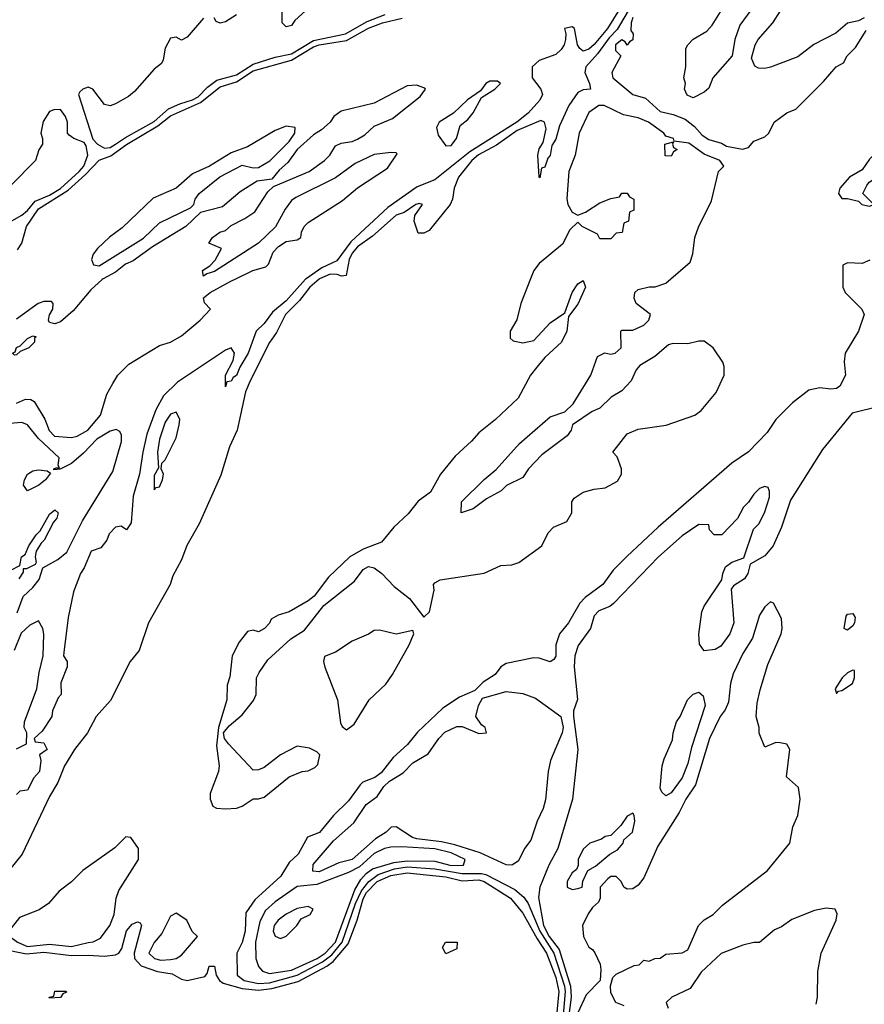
# Model space of a CAD drawing. Header units: inches. Extents: x 2348341 to 2479810, y 460419 to 613669.
# Tile 575 of 656: x 2446002 to 2449071, y 557364 to 560942. Entities that reach past the tile are written whole.
import ezdxf

# ---------------------------------------------------------------- set-up
doc = ezdxf.new("R2010")
doc.units = ezdxf.units.IN
doc.header["$MEASUREMENT"] = 0
doc.layers.add('C4545', color=7, linetype='Continuous')
doc.layers.add('C4546', color=7, linetype='Continuous')

msp = doc.modelspace()

# ---------------------------------------------------------------- linework, layer by layer
at = {"layer": 'C4545', "color": 2}
for points, elevation in [([(2447091.4, 560000), (2447090, 559999.4), (2447056.2, 559970), (2447018.3, 559921.7), (2446967.8, 559870), (2446935.1, 559804.9), (2446910, 559769.2), (2446838.9, 559630), (2446822.8, 559590), (2446792.7, 559450), (2446763.7, 559390), (2446732.8, 559287.3), (2446654, 559110), (2446608.9, 559031.1), (2446590, 558979), (2446558.7, 558921.3), (2446548.2, 558890), (2446470.4, 558750), (2446436.4, 558650), (2446403, 558610), (2446331.8, 558468.2), (2446279.1, 558410), (2446248, 558350), (2446200.5, 558290), (2446164.9, 558230), (2446140.5, 558170), (2446110, 558119), (2446010.3, 557909.7), (2445939, 557821)], 18), ([(2447042.5, 560000), (2447041, 559999), (2446970, 559920.4), (2446921, 559879), (2446890, 559838.4), (2446860.7, 559810), (2446831.8, 559730), (2446801.3, 559678.7), (2446790, 559649.2), (2446778, 559642), (2446770, 559628), (2446754, 559626), (2446750, 559608), (2446749.3, 559650), (2446777, 559703), (2446782.7, 559730), (2446770, 559749), (2446750, 559740.7), (2446575.5, 559624.5), (2446524.5, 559575.5), (2446496, 559524), (2446463.7, 559436.3), (2446448.7, 559370), (2446437.4, 559290), (2446414.4, 559210), (2446406.4, 559113.6), (2446390, 559088), (2446370, 559102), (2446350, 559098), (2446326.4, 559073.6), (2446318, 559050), (2446296.9, 559023.1), (2446262, 559010), (2446236, 558950), (2446222.8, 558930), (2446197.5, 558862.5), (2446177.3, 558770), (2446162, 558642), (2446161, 558630), (2446174, 558610), (2446174, 558590), (2446151.6, 558531.6), (2446152, 558490), (2446142, 558478), (2446121, 558430), (2446118, 558410), (2446083.6, 558356.4), (2446054, 558330), (2446058, 558318), (2446090, 558314), (2446102, 558290), (2446074, 558270), (2446078, 558250), (2446073.4, 558210), (2446053.4, 558186.6), (2446030, 558142), (2446002, 558138), (2445990, 558126)], 14), ([(2445990, 559548.7), (2446023.1, 559563.1), (2446041.7, 559561.7), (2446054.4, 559554.4), (2446093.4, 559490), (2446108.7, 559448.7), (2446128.6, 559428.6), (2446190, 559423.7), (2446211.1, 559428.9), (2446249.2, 559450), (2446295.3, 559504.7), (2446318.3, 559581.7), (2446339.6, 559620.4), (2446358, 559650), (2446398, 559690), (2446510, 559758), (2446550, 559770.4), (2446590, 559792.7), (2446658, 559850), (2446695.3, 559890), (2446673.2, 559913.2), (2446670, 559930.7), (2446694, 559950), (2446768.7, 559991.3), (2446786.9, 560000)], 14), ([(2446305.6, 560000), (2446302, 559998), (2446259.7, 559960.3), (2446195.6, 559884.4), (2446150, 559844), (2446130, 559836.3), (2446110, 559841.2), (2446106.3, 559850), (2446109.7, 559869.7), (2446121.7, 559890), (2446123.7, 559910), (2446117.4, 559917.4), (2446090, 559917.8), (2446068.9, 559911.1), (2445990, 559854.2)], 14), ([(2447858.6, 560000), (2447823.1, 559910), (2447808.6, 559851.4), (2447784.9, 559810), (2447784.9, 559784.9), (2447795.3, 559775.3), (2447830, 559767.3), (2447870, 559776), (2447930, 559840.7), (2447983.1, 559876.9), (2448009.3, 559950), (2448030, 559982), (2448050, 559994), (2448058, 559970), (2448030, 559908), (2447996.9, 559863.1), (2447990.8, 559810), (2447970.5, 559769.5), (2447910, 559714), (2447880.9, 559679.1), (2447858.8, 559650), (2447813, 559567), (2447730.5, 559489.5), (2447670, 559441.2), (2447644, 559410), (2447584.4, 559355.6), (2447530.7, 559290), (2447494.4, 559225.6), (2447450, 559192.7), (2447413.4, 559146.6), (2447361.8, 559098.2), (2447316.5, 559043.5), (2447250, 559017.7), (2447201.6, 558990), (2447123.8, 558916.2), (2447072.4, 558847.6), (2447050.1, 558829.8), (2446980.7, 558790), (2446941.6, 558778.4), (2446916, 558764), (2446910, 558748.7), (2446891.3, 558730), (2446870, 558718), (2446850, 558724), (2446830, 558719), (2446799.9, 558680.1), (2446773.4, 558630), (2446765.8, 558554.2), (2446756.3, 558523.7), (2446754.6, 558470), (2446724.2, 558370), (2446717.3, 558302.7), (2446726.7, 558230), (2446723.8, 558210), (2446693.4, 558130), (2446693.4, 558110), (2446704.1, 558084.1), (2446716.8, 558076.8), (2446750, 558074), (2446790, 558077.3), (2446810, 558084), (2446850, 558110.7), (2446870, 558110.8), (2446890, 558117.3), (2446981.2, 558190), (2447028.7, 558210), (2447050, 558211.8), (2447074.9, 558225.1), (2447084.7, 558235.3), (2447092, 558270), (2447082, 558282), (2447054.6, 558294.6), (2447010, 558301.6), (2446949.3, 558270.7), (2446890, 558224.4), (2446870, 558216), (2446850, 558215.4), (2446760.4, 558310), (2446746, 558330), (2446742.7, 558350), (2446763.5, 558376.5), (2446810, 558416), (2446851.8, 558468.2), (2446860.6, 558490), (2446862.8, 558550), (2446871.6, 558570), (2446903.8, 558616.2), (2446987.5, 558692.5), (2447037, 558723), (2447106.9, 558813.1), (2447218.4, 558901.6), (2447250, 558944.4), (2447270, 558954.9), (2447290, 558950.2), (2447317.6, 558930), (2447362.3, 558882.3), (2447418.2, 558838.2), (2447470, 558770.8), (2447491.6, 558790), (2447508.7, 558868.7), (2447505.2, 558890), (2447510, 558896), (2447530, 558906), (2447689.3, 558930.7), (2447750, 558958), (2447790, 558961), (2447815.3, 558970), (2447899.3, 559030), (2447922.9, 559077.1), (2447942, 559098), (2447990, 559118), (2448008, 559150), (2448008, 559190), (2448016.4, 559203.6), (2448050, 559224.7), (2448090, 559236), (2448130, 559241), (2448174.8, 559265.2), (2448188.7, 559290), (2448189, 559310), (2448172.9, 559352.9), (2448158, 559370), (2448210, 559437.3), (2448250, 559454), (2448351.9, 559468.1), (2448455.6, 559504.4), (2448478, 559522), (2448533.3, 559586.7), (2448562.7, 559650), (2448562, 559682), (2448557.5, 559697.5), (2448522, 559750), (2448490, 559774), (2448470, 559774), (2448430, 559763.7), (2448375.2, 559764.8), (2448359.3, 559760.7), (2448310, 559718), (2448255.2, 559684.8), (2448242.8, 559670), (2448224, 559630), (2448190, 559593.2), (2448151, 559570), (2448110.8, 559530), (2448082.4, 559517.6), (2448011.3, 559470), (2448006, 559450), (2447991.3, 559430), (2447899.9, 559360.1), (2447851, 559310), (2447830, 559278), (2447770.7, 559249.3), (2447751.3, 559230), (2447698.8, 559201.2), (2447650, 559164), (2447606, 559150), (2447608, 559190), (2447690, 559271.3), (2447733.2, 559306.8), (2447818.6, 559401.4), (2447930, 559498.8), (2447983.2, 559516.8), (2448013.8, 559546.2), (2448077.2, 559650), (2448102, 559718), (2448128.7, 559731.3), (2448150, 559726.8), (2448166, 559730), (2448188, 559750), (2448186, 559810), (2448190, 559814), (2448230, 559814), (2448270, 559832), (2448288, 559850), (2448294, 559870), (2448242, 559910), (2448235.3, 559930), (2448238, 559950), (2448250, 559962), (2448290, 559971.3), (2448311.6, 559971.6), (2448350, 559984.7), (2448367.9, 560000)], 22), ([(2448994, 560000), (2448994, 559970), (2449002, 559950), (2449062, 559890), (2449071.3, 559870), (2449050.7, 559810), (2449001.6, 559730), (2448998, 559698), (2449002.8, 559650), (2448982.8, 559610), (2448970, 559602), (2448950, 559599.5), (2448910, 559604.5), (2448870, 559596.2), (2448810.6, 559550), (2448750, 559489.4), (2448718.7, 559441.3), (2448650, 559371.8), (2448590.5, 559330), (2448321.7, 559098.3), (2448208.9, 558991.1), (2448159, 558941), (2448120.7, 558890), (2448057.4, 558842.6), (2448038, 558822), (2447996.3, 558750), (2447964, 558710), (2447950.6, 558670), (2447950.5, 558629.5), (2447943.6, 558616.4), (2447930, 558608), (2447890, 558622), (2447870, 558622.7), (2447770, 558602), (2447750.3, 558589.7), (2447730, 558562.4), (2447685.8, 558534.2), (2447655.6, 558504.4), (2447599.6, 558480.4), (2447539.8, 558440.2), (2447447.2, 558352.8), (2447411.4, 558308.6), (2447359.2, 558260.8), (2447315.1, 558204.9), (2447292.4, 558187.6), (2447249.2, 558170.8), (2447238.9, 558161.1), (2447197.1, 558102.9), (2447142.4, 558050), (2447091.8, 557988.2), (2447048.2, 557971.8), (2447014, 557910), (2446980.7, 557879.3), (2446950.5, 557830), (2446855.8, 557744.2), (2446823.7, 557696.3), (2446821.7, 557630), (2446810, 557589.2), (2446790.6, 557550), (2446792.4, 557470), (2446817.3, 557450), (2446870, 557439.8), (2446910, 557442.5), (2447010, 557470.1), (2447101.9, 557518.1), (2447136.4, 557543.5), (2447173.7, 557590), (2447221.9, 557730), (2447243.6, 557776.4), (2447270.5, 557810), (2447304.3, 557835.7), (2447363.4, 557856.6), (2447410, 557863.3), (2447510, 557855.8), (2447610, 557838.9), (2447679.8, 557839.8), (2447695.7, 557835.7), (2447801, 557781), (2447833.8, 557753.9), (2447850.2, 557730), (2447891.7, 557630), (2447942.7, 557550), (2447981.4, 557430), (2447984.5, 557410), (2447976.1, 557310)], 22), ([(2449130, 559538), (2449027.5, 559512.5), (2448919.9, 559380.1), (2448803.5, 559196.5), (2448770, 559098), (2448740.7, 559030), (2448710, 558994), (2448656.9, 558963.1), (2448647.7, 558930), (2448636.3, 558910), (2448595.9, 558884.1), (2448587.1, 558872.9), (2448597.6, 558750), (2448582.4, 558710), (2448550, 558665.2), (2448530, 558653.2), (2448490, 558648), (2448472.5, 558672.5), (2448469.5, 558709.5), (2448480.9, 558790), (2448489.5, 558810.5), (2448554, 558906), (2448557.2, 558930), (2448566.6, 558953.4), (2448590, 558971), (2448634, 558986), (2448668.7, 559090), (2448688.9, 559111.1), (2448710, 559154), (2448727.3, 559207.3), (2448727.3, 559227.3), (2448722, 559242), (2448710, 559246), (2448690, 559238), (2448670, 559218), (2448651.1, 559188.9), (2448632, 559170), (2448611, 559129), (2448554, 559070), (2448526, 559070), (2448508.4, 559088.4), (2448506, 559106), (2448470, 559108), (2448410, 559066), (2448324, 558990), (2448159.9, 558820.1), (2448146.8, 558810), (2448106.7, 558793.3), (2448090, 558776), (2448076.3, 558730), (2448031.7, 558668.3), (2448019.5, 558630), (2448016.9, 558590), (2448028.8, 558471.2), (2448014.9, 558430), (2448014.4, 558410), (2448030.3, 558290.3), (2448010.3, 558110), (2447957.8, 557930), (2447925.3, 557870), (2447892, 557790), (2447887.3, 557752.7), (2447905.1, 557650), (2447926.6, 557610), (2447962.6, 557562.6), (2448004.1, 557430), (2448005.5, 557390), (2447993, 557287)], 26), ([(2445992.9, 558787.1), (2446014.6, 558845.4), (2446050, 558878), (2446072.5, 558907.5), (2446086, 558950), (2446140.1, 558979.9), (2446173.4, 559006.6), (2446230, 559121), (2446339.8, 559300.2), (2446371.2, 559408.8), (2446371.9, 559431.9), (2446365.6, 559445.6), (2446352.9, 559452.9), (2446330, 559446.6), (2446282, 559418), (2446233.3, 559366.7), (2446190, 559329.4), (2446148.4, 559308.4), (2446126, 559306), (2446126, 559310), (2446134, 559314), (2446146, 559314), (2446142, 559322), (2446145.2, 559350), (2446070, 559419.6), (2446030, 559469.6), (2446010, 559478), (2445965.5, 559474.5)], 14), ([(2445970, 558942), (2446002, 558958), (2446008, 558990), (2446022, 558998), (2446035.3, 559030), (2446061.2, 559070), (2446076, 559084), (2446110, 559144.7), (2446130, 559161), (2446141, 559150), (2446136.3, 559130), (2446124, 559116), (2446090.7, 559050), (2446079.8, 559040.2), (2446062, 559010), (2446058, 558990), (2446062, 558970), (2446058, 558962), (2446026, 558946), (2446014, 558946), (2446014, 558934), (2445998, 558910)], 14), ([(2448199, 557359), (2448168, 557370), (2448150, 557406), (2448148.7, 557431.3), (2448158, 557462), (2448170, 557474), (2448235.3, 557504.7), (2448252.7, 557507.3), (2448270, 557524.7), (2448290, 557521), (2448310, 557531), (2448330, 557531.3), (2448350, 557546.8), (2448409, 557551), (2448430, 557562), (2448468.7, 557650), (2448489.4, 557670.6), (2448522, 557690), (2448555.9, 557724.1), (2448719, 557850), (2448800.9, 557950), (2448811.7, 558008.3), (2448829.4, 558050), (2448838, 558110), (2448832.1, 558152.1), (2448788.7, 558190), (2448801.2, 558290), (2448790, 558308.7), (2448765.4, 558314.6), (2448750, 558315.3), (2448710, 558298), (2448689.1, 558349.1), (2448689, 558370), (2448679, 558410), (2448682, 558458), (2448692.9, 558507.1), (2448721.2, 558598.8), (2448768.7, 558710), (2448773.2, 558730), (2448770, 558766), (2448742, 558822), (2448730, 558826), (2448710, 558808), (2448690, 558778), (2448665.5, 558694.5), (2448630, 558639), (2448595.2, 558564.8), (2448585.5, 558530), (2448578.4, 558461.6), (2448565.7, 558434.3), (2448547, 558410), (2448509.1, 558330), (2448458.2, 558161.8), (2448422.6, 558110), (2448398.6, 558061.4), (2448321.4, 557938.6), (2448270, 557824), (2448250, 557797.2), (2448230, 557784), (2448210, 557782), (2448198, 557790), (2448188, 557810), (2448170, 557828), (2448150, 557828), (2448139.6, 557820.4), (2448112, 557790), (2448112, 557750), (2448105.4, 557734.6), (2448084, 557716), (2448067.3, 557692.7), (2448046.8, 557650), (2448051, 557610), (2448070, 557572), (2448083.6, 557563.6), (2448091.6, 557551.6), (2448112, 557510), (2448114, 557490), (2448112, 557450), (2448061.1, 557398.9), (2448030, 557333.2)], 30), ([(2445990, 558292), (2446026, 558310), (2446028, 558350), (2446018, 558370), (2446019, 558390), (2446064.5, 558510), (2446072.7, 558570), (2446087, 558630), (2446089.3, 558709.3), (2446085.2, 558730), (2446070, 558758), (2446038, 558742), (2446006.8, 558713.2), (2445982, 558650)], 14), ([(2445930, 557566.2), (2446026.9, 557546.9), (2446090, 557553), (2446190, 557541.1), (2446250, 557542.7), (2446310, 557538.4), (2446350, 557543.9), (2446361.6, 557550), (2446373.2, 557566.8), (2446390, 557630.5), (2446410, 557655.8), (2446430, 557664), (2446439.9, 557659.9), (2446444, 557650), (2446417.3, 557550), (2446418.5, 557530), (2446443.3, 557503.4), (2446502.9, 557482.9), (2446555.3, 557475.3), (2446590, 557455.8), (2446610, 557450.4), (2446675.1, 557464.9), (2446683.6, 557476.4), (2446690, 557502), (2446710, 557502), (2446715.5, 557470), (2446727.7, 557450), (2446741.3, 557441.3), (2446810, 557420.9), (2446870, 557415), (2446918.6, 557421.4), (2447013.3, 557446.7), (2447117.9, 557502.1), (2447140.7, 557519.3), (2447195.7, 557584.3), (2447228, 557670), (2447250, 557746.7), (2447262.2, 557770), (2447300.8, 557810), (2447350, 557831.7), (2447410, 557841.7), (2447550, 557827.8), (2447610, 557812.9), (2447670, 557815.9), (2447690, 557810.8), (2447786, 557750), (2447830, 557695.3), (2447881.9, 557601.9), (2447916.8, 557550), (2447950, 557461.3), (2447961.3, 557410), (2447952.1, 557310)], 18), ([(2448896, 557364), (2448901.2, 557390), (2448903.1, 557483.1), (2448915.1, 557550), (2448969, 557670), (2448973.2, 557693.2), (2448966, 557710), (2448932.9, 557712.9), (2448890, 557705.2), (2448808.4, 557671.6), (2448770, 557645.2), (2448745.2, 557634.8), (2448690, 557588.7), (2448670, 557589), (2448630, 557579), (2448551, 557549), (2448478.8, 557481.2), (2448438.8, 557421.2), (2448372, 557390), (2448351.3, 557370), (2448358.8, 557350)], 30)]:
    msp.add_lwpolyline(points, dxfattribs=dict(at, elevation=elevation))
for points, elevation in [([(2445982.7, 559722.7), (2445975.3, 559730), (2445985.1, 559734.9), (2445989.8, 559750.2), (2446003.3, 559756.7), (2446030, 559783), (2446050, 559792.7), (2446062, 559790), (2446056, 559784), (2446055.5, 559770), (2446034.9, 559750), (2446004, 559736), (2445990, 559723.7)], 14), ([(2446570, 559515.3), (2446550, 559509), (2446530, 559479), (2446510, 559418), (2446503, 559370), (2446506, 559314), (2446490, 559286), (2446490, 559234), (2446498, 559242), (2446510, 559244.7), (2446521.2, 559270), (2446524, 559290), (2446515.3, 559310), (2446518, 559330), (2446530, 559342), (2446570, 559422), (2446581.2, 559470), (2446584, 559490)], 18), ([(2446030, 559229.3), (2446015.3, 559250), (2446019, 559270), (2446030, 559290.8), (2446050, 559302.8), (2446070, 559306), (2446102, 559302), (2446114, 559294), (2446096, 559270), (2446070.7, 559250)], 14), ([(2449010, 558724), (2448998, 558730), (2449006, 558774), (2449010, 558782), (2449030, 558784.7), (2449038.8, 558770), (2449036.3, 558750), (2449030, 558739)], 26), ([(2447310, 558724), (2447290, 558722), (2447270, 558709), (2447210, 558684), (2447150, 558644), (2447110, 558628), (2447106, 558610), (2447110.7, 558589.3), (2447156.5, 558470), (2447167.2, 558387.2), (2447173.2, 558373.2), (2447190, 558361), (2447217.7, 558382.3), (2447272, 558470), (2447332.3, 558527.7), (2447357, 558563), (2447417.6, 558670), (2447434, 558710), (2447430, 558722), (2447370, 558709.6)], 22), ([(2449030, 558578), (2449010, 558568.7), (2448991.3, 558550), (2448966, 558510), (2448970, 558494), (2448978, 558502), (2448990, 558504.7), (2449028, 558530), (2449035.3, 558550), (2449036.4, 558576.4)], 30), ([(2447790, 557869.6), (2447770, 557871.3), (2447674.9, 557914.9), (2447583.5, 557943.5), (2447534.8, 557954.8), (2447444.8, 557964.8), (2447429.3, 557970), (2447370, 558008.7), (2447352, 558008), (2447334, 557990), (2447294.7, 557965.3), (2447210.1, 557889.9), (2447161.8, 557878.2), (2447090, 557845.4), (2447067.5, 557847.5), (2447068.3, 557871.7), (2447142, 557958), (2447216.4, 558023.6), (2447260.7, 558090), (2447301.3, 558118.7), (2447324.8, 558155.2), (2447345.7, 558174.3), (2447394.9, 558205.1), (2447430, 558241.5), (2447486, 558274), (2447524.5, 558330), (2447547.3, 558352.7), (2447590, 558373.2), (2447610, 558373.4), (2447670, 558348.4), (2447698, 558350), (2447693.2, 558370), (2447680.1, 558380.1), (2447659.6, 558410), (2447669.8, 558450.2), (2447683.9, 558476.1), (2447770, 558500.7), (2447830, 558493.7), (2447876.4, 558476.4), (2447968.9, 558410), (2447976.5, 558370), (2447972.9, 558350), (2447931.3, 558250), (2447922.2, 558210), (2447913.1, 558106.9), (2447904.6, 558075.4), (2447882, 558030), (2447859.1, 557960.9), (2447837, 557930), (2447814.2, 557885.8), (2447803, 557877)], 22), ([(2448350, 558121.2), (2448335.1, 558135.1), (2448329.6, 558150), (2448337, 558230), (2448343.9, 558256.1), (2448374.8, 558325.2), (2448377.2, 558350), (2448389.2, 558390), (2448402.7, 558410), (2448429, 558470), (2448450, 558491.3), (2448470, 558498), (2448485.4, 558485.4), (2448493, 558450), (2448443.1, 558296.9), (2448430, 558239), (2448410, 558186.6), (2448370, 558132.7)], 26), ([(2448230, 558058), (2448210, 558048), (2448186.8, 558013.2), (2448150, 557978), (2448130, 557974), (2448116, 557964), (2448074, 557950), (2448050, 557928), (2448031.3, 557890), (2448031.6, 557868.4), (2448026, 557854), (2448010, 557842), (2447991.3, 557810), (2447992, 557790), (2448010, 557781), (2448030, 557784.7), (2448046, 557790), (2448048.4, 557811.6), (2448066, 557850), (2448094, 557866), (2448146, 557910), (2448174.6, 557925.4), (2448195.3, 557950), (2448198, 557962), (2448228.7, 557990), (2448237.2, 558030), (2448235.3, 558050)], 30), ([(2446387.3, 557972.7), (2446347.9, 557932.1), (2446231, 557850), (2446190, 557809.2), (2446144.9, 557775.1), (2446106.8, 557730), (2446072.1, 557707.9), (2446000.5, 557679.5), (2445962.8, 557630), (2445966, 557610), (2445994, 557590), (2446030, 557574.5), (2446110, 557583), (2446190, 557574), (2446250, 557588.8), (2446269.3, 557590.7), (2446295.5, 557604.5), (2446329, 557650), (2446345.2, 557690), (2446352.7, 557750), (2446362.5, 557777.5), (2446434, 557890), (2446434, 557930), (2446406, 557970)], 22), ([(2447390, 557936.1), (2447350, 557934.6), (2447328, 557930), (2447290, 557911.8), (2447236.7, 557863.3), (2447196.7, 557843.3), (2447081.2, 557798.8), (2447010, 557792), (2446930, 557735.8), (2446895.6, 557704.4), (2446874.7, 557665.3), (2446859, 557590), (2446860.3, 557530), (2446870, 557501), (2446884.2, 557484.2), (2446910, 557475.8), (2446990, 557488.1), (2447083.1, 557530), (2447112.5, 557550), (2447149.8, 557590), (2447220.1, 557779.9), (2447242, 557818), (2447260.8, 557839.2), (2447284.2, 557855.8), (2447361.2, 557878.8), (2447410, 557885.9), (2447510, 557883.8), (2447570, 557868.9), (2447610.7, 557869.3), (2447615.3, 557870), (2447620.9, 557890), (2447570, 557914.4), (2447510, 557928.5)], 26), ([(2447050, 557719), (2447010, 557712.3), (2446970, 557692), (2446940.7, 557670), (2446926.4, 557650), (2446923, 557630), (2446930, 557611.3), (2446950, 557602.8), (2446970, 557611.3), (2447008.7, 557650), (2447025.2, 557674.8), (2447058, 557690), (2447068, 557710)], 30), ([(2446570, 557695.3), (2446550, 557684), (2446518.8, 557621.2), (2446490, 557589), (2446470.8, 557550), (2446491.3, 557530), (2446515.1, 557524.9), (2446550, 557526.7), (2446570, 557530.6), (2446590, 557542), (2446648, 557610), (2446629.1, 557629.1), (2446608.7, 557670)], 22), ([(2447550, 557548), (2447538, 557570), (2447548.7, 557590), (2447592, 557590), (2447590, 557566)], 14), ([(2446110, 557386), (2446109, 557390), (2446126, 557394), (2446130, 557412), (2446170, 557412), (2446171.6, 557408.4), (2446158, 557402), (2446150, 557388.7)], 14)]:
    msp.add_lwpolyline(points, close=True, dxfattribs=dict(at, elevation=elevation))
at = {"layer": 'C4546', "color": 2}
for points, elevation in [([(2448203.7, 561016.3), (2448137.8, 560910), (2448090, 560851.8), (2448070, 560834.5), (2448050, 560827.3), (2448037, 560837), (2448029, 560850), (2448018, 560910), (2448010, 560915.3), (2447982, 560910), (2447986.8, 560890), (2447984.9, 560870), (2447980.7, 560850), (2447970, 560834), (2447950, 560815.3), (2447890, 560794), (2447864.7, 560770), (2447864.7, 560730), (2447896, 560690), (2447902, 560670), (2447892.2, 560650), (2447850, 560602), (2447808.4, 560570), (2447638.1, 560461.9), (2447510, 560360.5), (2447446, 560334), (2447340, 560260), (2447205, 560135), (2447154.8, 560065.2), (2447099.3, 560040.7), (2447042.5, 560000)], 14), ([(2448685.8, 561014.2), (2448618.5, 560921.5), (2448601, 560870), (2448591.3, 560810), (2448520.7, 560730), (2448506.4, 560693.6), (2448490, 560678), (2448450, 560658), (2448428, 560668), (2448418, 560690), (2448422, 560710), (2448415.3, 560730), (2448422.7, 560770), (2448422.9, 560837.1), (2448429.5, 560850.5), (2448449.5, 560870.5), (2448499.5, 560900.5), (2448518.6, 560921.4), (2448549, 560970)], 22), ([(2447053.7, 560986.3), (2447001.3, 560938.7), (2446990, 560921.2), (2446970, 560915.3), (2446955.3, 560930), (2446955.3, 560970)], 18), ([(2448225.3, 560994.7), (2448173.6, 560906.4), (2448143.9, 560876.1), (2448101.9, 560818.1), (2448059, 560770), (2448055.3, 560750), (2448072.7, 560710), (2448076, 560690), (2448050, 560687.3), (2448030, 560677), (2447998, 560630), (2447964, 560556), (2447950, 560508), (2447935.3, 560484.7), (2447930, 560448), (2447921, 560439), (2447910, 560406), (2447898, 560402), (2447892.7, 560367.3), (2447889.2, 560370.8), (2447885.2, 560450), (2447890, 560472), (2447904.7, 560495.3), (2447915.3, 560544.7), (2447909.1, 560569.1), (2447895.5, 560575.5), (2447810, 560539.5), (2447734.1, 560485.9), (2447669.6, 560450.4), (2447645.2, 560430), (2447596.4, 560370), (2447580.7, 560330), (2447574.8, 560290), (2447566.8, 560270), (2447490, 560175.3), (2447470, 560166), (2447450, 560166), (2447435.3, 560210), (2447438, 560230), (2447466, 560270), (2447454, 560274), (2447442, 560270), (2447398.8, 560241.2), (2447370, 560231.3), (2447284.2, 560155.8), (2447230, 560116.4), (2447210, 560093.5), (2447198.8, 560070), (2447188, 560012), (2447170.7, 560009.3), (2447155.8, 560015.8), (2447130, 560017.4), (2447091.4, 560000)], 18), ([(2449071.3, 560948.7), (2449050, 560938), (2449010, 560928.7), (2448967.7, 560892.3), (2448888.5, 560851.5), (2448830, 560806.6), (2448730, 560769.5), (2448710, 560764.5), (2448686.3, 560766.3), (2448673.2, 560773.2), (2448662, 560802), (2448674.5, 560850), (2448686, 560870), (2448739.5, 560930), (2448766.3, 560973.7)], 22), ([(2445994, 560106), (2446009.8, 560130), (2446026.3, 560190), (2446070, 560254.2), (2446177.8, 560322.2), (2446241.2, 560378.8), (2446290, 560431.4), (2446332.6, 560447.4), (2446390, 560488.6), (2446504.3, 560555.7), (2446550, 560592.8), (2446659, 560641), (2446730, 560698.1), (2446790, 560715.8), (2446850, 560756), (2446990, 560794.4), (2447070, 560843), (2447090, 560850.1), (2447190, 560866.6), (2447270, 560910.8), (2447320.7, 560930), (2447392, 560948)], 14), ([(2446670, 560948), (2446610, 560878), (2446590, 560868), (2446570, 560878), (2446550, 560875.3), (2446530, 560838), (2446523.5, 560796.5), (2446516.8, 560783.2), (2446490, 560762), (2446418.8, 560681.2), (2446396.7, 560663.3), (2446350, 560636), (2446330, 560629.2), (2446310, 560633.2), (2446268, 560690), (2446250, 560697.2), (2446230.7, 560689.3), (2446220.7, 560679.3), (2446216, 560670), (2446267.7, 560507.7), (2446284, 560490), (2446310, 560475.2), (2446330, 560477.2), (2446350, 560489.4), (2446385.9, 560514.1), (2446490, 560571.8), (2446542.4, 560617.6), (2446583.3, 560636.7), (2446630, 560650.2), (2446650, 560662.1), (2446683.7, 560696.3), (2446717.6, 560722.4), (2446790, 560741.5), (2446850, 560780.1), (2446930, 560806.1), (2446990, 560817.5), (2447070, 560866.2), (2447186, 560890), (2447264.5, 560935.5), (2447330, 560960.2)], 18), ([(2446790, 560959), (2446750, 560934), (2446730, 560928.7), (2446715.3, 560935.3), (2446708.4, 560948.4)], 18), ([(2448230.5, 560950), (2448223.6, 560930), (2448223.1, 560903.1), (2448231, 560890), (2448230, 560868.7), (2448218, 560862), (2448210, 560849), (2448202, 560862), (2448190, 560868.7), (2448166.7, 560850), (2448166.8, 560830), (2448186, 560810), (2448154, 560750), (2448157.3, 560730), (2448230, 560670.3), (2448276.1, 560656.1), (2448330, 560608.4), (2448376.8, 560596.8), (2448419.9, 560579.9), (2448453.9, 560553.9), (2448481.8, 560521.8), (2448506.2, 560506.2), (2448552.6, 560492.6), (2448570, 560482.4), (2448629.2, 560470.8), (2448650, 560478), (2448670, 560501), (2448710, 560516), (2448724, 560530), (2448744, 560570), (2448790, 560604), (2448822.7, 560617.3), (2448923.2, 560716.8), (2448969.3, 560770.7), (2448995.3, 560784.7), (2449008.7, 560810), (2449039, 560841), (2449078, 560902)], 22), ([(2446786.9, 560000), (2446849.2, 560030), (2446896.4, 560043.6), (2446906.5, 560053.5), (2446923.3, 560096.7), (2446941.8, 560118.2), (2446970, 560135.3), (2447010, 560142), (2447024, 560150), (2447025.6, 560170), (2447035.1, 560190), (2447050, 560204.9), (2447175.4, 560284.6), (2447228.9, 560331.1), (2447338.2, 560401.8), (2447374, 560454), (2447370, 560458), (2447350, 560459.3), (2447290, 560451.5), (2447221.2, 560418.8), (2447150, 560367.1), (2447004.8, 560295.2), (2446990, 560284.5), (2446966.4, 560253.6), (2446931.2, 560188.8), (2446870.2, 560129.8), (2446710, 560027.3), (2446681.4, 560018.6), (2446669.4, 560009.4), (2446666.6, 560030), (2446692.9, 560047.1), (2446712, 560068), (2446735.3, 560110), (2446689.3, 560129.3), (2446702.7, 560150), (2446729.3, 560170), (2446750, 560176.3), (2446770, 560194.4), (2446820.5, 560219.5), (2446856.4, 560243.6), (2446903.8, 560316.2), (2446923.7, 560336.3), (2447053.2, 560390), (2447110, 560430.7), (2447129.3, 560450), (2447150, 560484), (2447170, 560493.4), (2447210, 560499.5), (2447230, 560507.4), (2447256.5, 560523.5), (2447290, 560554.9), (2447356.6, 560583.4), (2447457.4, 560662.6), (2447477.2, 560690), (2447473.6, 560693.6), (2447444, 560704), (2447410, 560702), (2447290, 560638), (2447170, 560609.2), (2447144, 560590), (2447130.7, 560570), (2447098.5, 560541.5), (2447070, 560523.6), (2447010.4, 560470), (2446976.7, 560423.3), (2446944.8, 560395.2), (2446917.5, 560362.5), (2446865.1, 560354.9), (2446803.6, 560316.4), (2446738.4, 560261.6), (2446659.3, 560240.7), (2446606, 560190), (2446484.1, 560115.9), (2446414.1, 560065.9), (2446386.7, 560053.3), (2446350, 560024.8), (2446305.6, 560000)], 14), ([(2445945.1, 560194.9), (2446010, 560231.6), (2446030, 560247.9), (2446057.9, 560282.1), (2446110, 560304.1), (2446150, 560328.8), (2446218, 560390), (2446235.3, 560410), (2446249.7, 560450), (2446243.6, 560483.6), (2446235.9, 560495.9), (2446198, 560510), (2446182, 560522), (2446175.3, 560530), (2446175.3, 560570), (2446168.7, 560590), (2446150, 560615.3), (2446125.4, 560614.6), (2446110, 560608), (2446087.5, 560572.5), (2446078, 560530), (2446084.7, 560510), (2446084.7, 560490), (2446070.9, 560469.1), (2446058.8, 560430), (2445970, 560339.5)], 18), ([(2448367.9, 560000), (2448439, 560061), (2448448.4, 560091.6), (2448455.3, 560150), (2448468.4, 560188.4), (2448515.9, 560284.1), (2448541.2, 560390), (2448561.2, 560410), (2448546, 560430), (2448490, 560453), (2448433.6, 560493.6), (2448380.4, 560500.4), (2448378, 560510), (2448350, 560519), (2448342.7, 560530), (2448286.6, 560570), (2448250, 560585.7), (2448196.1, 560596.1), (2448126, 560630), (2448106, 560630), (2448070, 560605.2), (2448034.9, 560530), (2448020.4, 560450), (2447997.6, 560390), (2447990.6, 560290.6), (2447994, 560270), (2448010, 560242), (2448030, 560231.3), (2448058, 560242), (2448110, 560276), (2448150, 560292), (2448182, 560298), (2448190, 560312), (2448210, 560312), (2448218, 560298), (2448234, 560290), (2448234, 560250), (2448218, 560242), (2448214, 560210), (2448198, 560202), (2448191.1, 560168.9), (2448170, 560166), (2448150, 560146), (2448110, 560146), (2448102, 560162), (2448046, 560190), (2448030, 560206), (2448001.4, 560178.6), (2447974, 560126), (2447890, 560056.2), (2447870.4, 560030), (2447858.6, 560000)], 22), ([(2449091.6, 560068.4), (2449063.6, 560056.4), (2449010, 560058), (2448994, 560050), (2448994, 560000)], 22)]:
    msp.add_lwpolyline(points, dxfattribs=dict(at, elevation=elevation))
for points, elevation in [([(2447710, 560718.7), (2447696.3, 560710), (2447677.1, 560682.9), (2447629.2, 560650.8), (2447578, 560602), (2447526.4, 560570), (2447517, 560550), (2447522.2, 560522.2), (2447550, 560483), (2447570, 560484.9), (2447589.4, 560510), (2447603.2, 560556.8), (2447630, 560578.8), (2447650, 560602.8), (2447680.5, 560659.5), (2447729, 560690), (2447749, 560710), (2447738.4, 560718.4)], 14), ([(2446970, 560554.6), (2446930, 560538.8), (2446830, 560479.8), (2446770, 560457.8), (2446691, 560409), (2446630, 560381.8), (2446570.2, 560329.8), (2446486.4, 560293.6), (2446374.7, 560185.3), (2446327.9, 560152.1), (2446283.9, 560110), (2446268.2, 560090), (2446262.2, 560070), (2446270, 560050.5), (2446290, 560047), (2446451.9, 560148.1), (2446510, 560203.8), (2446622, 560258), (2446634, 560270), (2446639, 560290), (2446654, 560310), (2446728.8, 560371.2), (2446810, 560413.7), (2446850, 560404), (2446870, 560404.9), (2446911.2, 560428.8), (2446980.6, 560499.4), (2447002, 560530), (2447002.7, 560550)], 14), ([(2448370, 560446), (2448347.3, 560447.3), (2448346, 560490), (2448378, 560498), (2448374, 560490), (2448378, 560478), (2448391.3, 560470), (2448378, 560462)], 22), ([(2449135.3, 560455.3), (2449110, 560454), (2449090, 560435.3), (2449063.5, 560396.5), (2449018, 560370), (2448982, 560330), (2448978, 560310), (2448990, 560292), (2449010, 560292), (2449050, 560282), (2449062, 560270), (2449090, 560264.7), (2449106, 560270), (2449066, 560310), (2449080.2, 560339.8), (2449088.7, 560351.3), (2449150, 560392), (2449190, 560391.3), (2449210, 560406), (2449214, 560410), (2449210, 560426), (2449198, 560438), (2449163.1, 560443.1)], 22)]:
    msp.add_lwpolyline(points, close=True, dxfattribs=dict(at, elevation=elevation))

doc.saveas('drawing.dxf')
